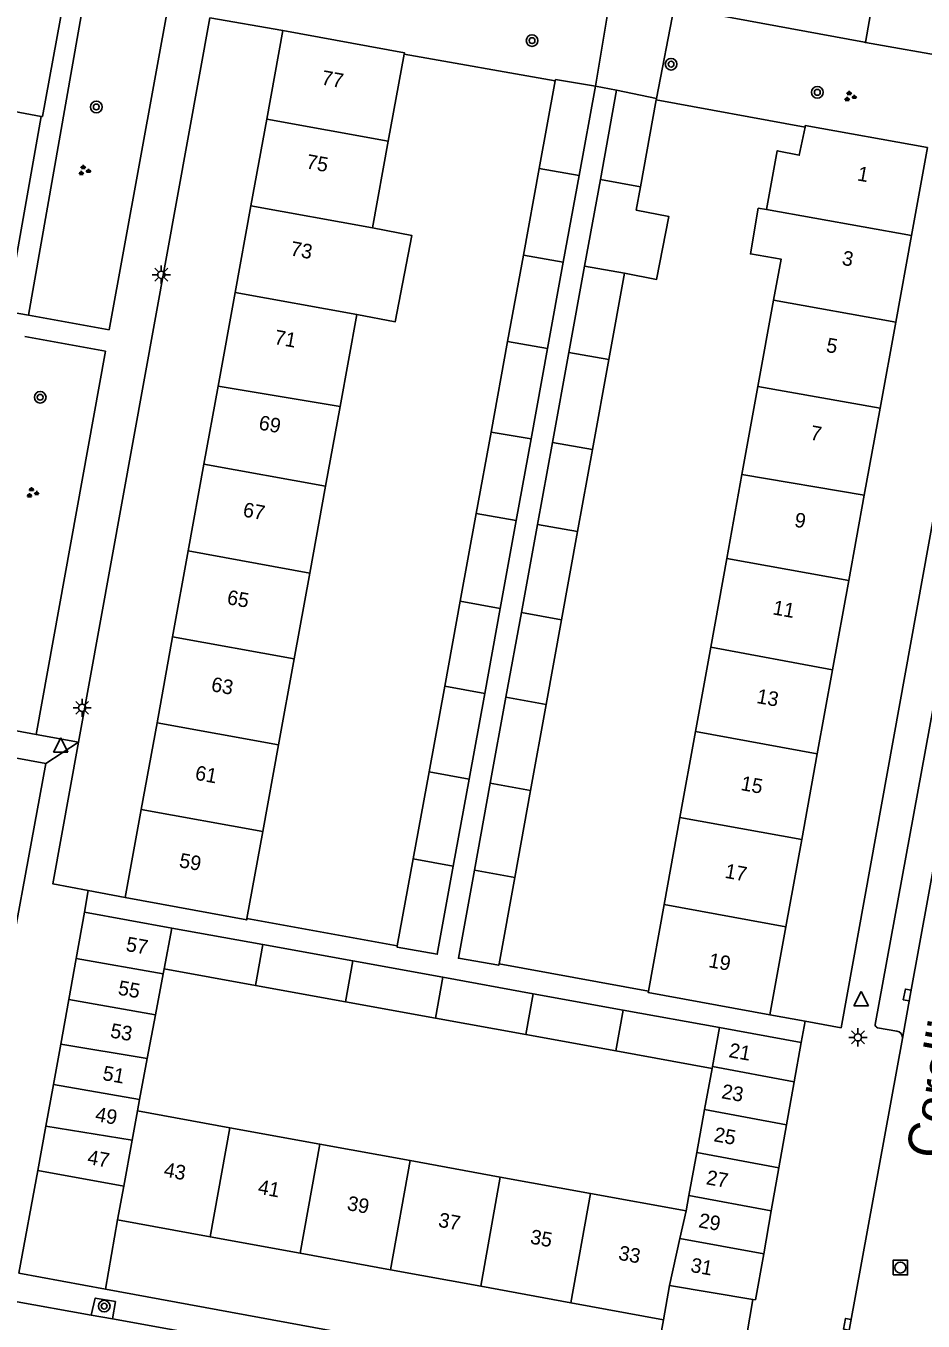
# Model space of a CAD drawing. Extents: x 132999 to 136000, y 398499 to 400501.
# Drawn here: x 133486 to 133547.6, y 400095.4 to 400184.4 of the extents above; entities that cross this region are included whole.
import ezdxf

# ---------------------------------------------------------------- set-up
doc = ezdxf.new("R2010")
doc.units = 0
for name, color, linetype in [('gg-afsc-erfafscheiding', 7, 'Continuous'), ('gg-afsc-muur', 7, 'Continuous'), ('gg-anno-huisnummerreeks BGT', 7, 'Continuous'), ('gg-anno-openbare ruimte label', 7, 'Continuous'), ('gg-bbg-bijgebouw', 7, 'Continuous'), ('gg-bbg-gedigitaliseerde bebouwing', 7, 'Continuous'), ('gg-bbg-gedigitaliseerde bijgebouw', 7, 'Continuous'), ('gg-bbg-hoofdgebouw', 7, 'Continuous'), ('gg-bbg-tussenscheiding', 7, 'Continuous'), ('gg-knt-verharding', 7, 'Continuous'), ('gg-knt-verharding nz', 7, 'Continuous'), ('gt-grn-groengrens', 7, 'Continuous'), ('gt-grn-weggrens', 7, 'Continuous'), ('gt-symb-boom', 7, 'Continuous'), ('gt-symb-groenvak', 7, 'Continuous'), ('gt-symb-kolk', 7, 'Continuous'), ('gt-symb-lichtmast', 7, 'Continuous'), ('gt-symb-rioolschacht', 7, 'Continuous'), ('gt-symb-waterafsluiter', 7, 'Continuous')]:
    doc.layers.add(name, color=color, linetype=linetype)

# ---------------------------------------------------------------- blocks, each defined once
blk = doc.blocks.new('gt0-WAFSL')
at = {"layer": 'gt-symb-waterafsluiter'}
for p, q in [((-0.5, -0.333), (0, 0.667)), ((0, 0.667), (0.5, -0.333)), ((0.5, -0.333), (-0.5, -0.333))]:
    blk.add_line(p, q, dxfattribs=at)
blk = doc.blocks.new('gt0-LMAST')
at = {"layer": 'gt-symb-lichtmast'}
for p, q in [((-0.182, 0.173), (-0.447, 0.438)), ((-0.005, 0.246), (-0.005, 0.621)), ((0.172, 0.173), (0.437, 0.438)), ((-0.255, -0.004), (-0.63, -0.004)), ((-0.182, -0.181), (-0.447, -0.446)), ((-0.005, -0.254), (-0.005, -0.629)), ((0.437, -0.446), (0.172, -0.181)), ((0.245, -0.004), (0.62, -0.004))]:
    blk.add_line(p, q, dxfattribs=at)
blk.add_circle((-0.005, -0.004), 0.25, dxfattribs=at)
blk = doc.blocks.new('gt0-KOLK')
at = {"layer": 'gt-symb-kolk'}
blk.add_lwpolyline([(0, 0), (0.375, 0), (0.375, 0.4), (-0.375, 0.4), (-0.375, 0), (0, 0)], dxfattribs=at)
blk = doc.blocks.new('gt0-RS')
at = {"layer": 'gt-symb-rioolschacht'}
blk.add_lwpolyline([(-0.5, -0.5), (0.5, -0.5), (0.5, 0.5), (-0.5, 0.5)], close=True, dxfattribs=at)
blk.add_circle((0, 0), 0.375, dxfattribs=at)
blk = doc.blocks.new('gt0-BOOM')
at = {"layer": 'gt-symb-boom'}
for radius in [0.4, 0.2]:
    blk.add_circle((0, 0), radius, dxfattribs=at)
blk = doc.blocks.new('gt0-GRVAK')
at = {"layer": 'gt-symb-groenvak'}
for p, q in [((-0.11, 0.189), (-0.228, 0.24)), ((-0.182, 0.153), (0.088, 0.153)), ((-0.091, 0.211), (-0.156, 0.322)), ((-0.047, 0.214), (-0.047, 0.393)), ((-0.004, 0.211), (0.061, 0.322)), ((0.015, 0.189), (0.133, 0.24)), ((0.262, -0.052), (0.197, 0.059)), ((0.305, -0.049), (0.305, 0.13)), ((0.349, -0.052), (0.414, 0.059)), ((-0.245, -0.228), (-0.363, -0.177)), ((-0.318, -0.264), (-0.047, -0.264)), ((-0.226, -0.206), (-0.291, -0.095)), ((-0.183, -0.203), (-0.183, -0.024)), ((-0.139, -0.206), (-0.074, -0.095)), ((-0.12, -0.228), (-0.002, -0.177)), ((0.243, -0.074), (0.125, -0.023)), ((0.17, -0.11), (0.441, -0.11)), ((0.368, -0.074), (0.486, -0.023))]:
    blk.add_line(p, q, dxfattribs=at)

msp = doc.modelspace()

# ---------------------------------------------------------------- linework, layer by layer
at = {"layer": 'gg-afsc-erfafscheiding'}
for p, q in [((133503.64, 400184.08), (133498.631, 400184.946)), ((133492.81, 400124.5), (133490.25, 400124.97))]:
    msp.add_line(p, q, dxfattribs=at)
at = {"layer": 'gg-afsc-muur'}
for p, q in [((133522.362, 400180.601), (133511.972, 400182.441)), ((133529.3, 400179.301), (133539.527, 400177.435)), ((133487.031, 400178.167), (133485.101, 400167.257)), ((133511.505, 400121.179), (133501.175, 400123.047)), ((133528.767, 400118.055), (133518.498, 400119.932))]:
    msp.add_line(p, q, dxfattribs=at)
at = {"layer": 'gg-bbg-bijgebouw'}
for p, q in [((133522.38, 400180.7), (133522.362, 400180.601)), ((133525.12, 400180.24), (133522.38, 400180.7)), ((133525.12, 400180.24), (133524.001, 400174.096)), ((133526.58, 400179.96), (133525.463, 400173.833)), ((133526.58, 400179.96), (133529.32, 400179.4)), ((133529.32, 400179.4), (133529.3, 400179.301)), ((133524.001, 400174.096), (133522.916, 400168.145)), ((133525.463, 400173.833), (133524.377, 400167.881)), ((133522.916, 400168.145), (133521.834, 400162.207)), ((133524.377, 400167.881), (133523.294, 400161.945)), ((133521.834, 400162.207), (133520.703, 400156)), ((133523.294, 400161.945), (133522.165, 400155.752)), ((133520.703, 400156), (133519.681, 400150.392)), ((133522.165, 400155.752), (133521.139, 400150.129)), ((133519.681, 400150.392), (133518.581, 400144.352)), ((133521.139, 400150.129), (133520.037, 400144.083)), ((133518.581, 400144.352), (133517.518, 400138.519)), ((133520.037, 400144.083), (133518.974, 400138.254)), ((133517.518, 400138.519), (133516.442, 400132.615)), ((133518.974, 400138.254), (133517.897, 400132.352)), ((133516.442, 400132.615), (133515.354, 400126.639)), ((133517.897, 400132.352), (133516.807, 400126.374)), ((133490.01, 400123.48), (133489.435, 400120.299)), ((133490.01, 400123.48), (133496.012, 400122.389)), ((133496.012, 400122.389), (133502.261, 400121.254)), ((133502.261, 400121.254), (133508.441, 400120.131)), ((133489.435, 400120.299), (133488.924, 400117.477)), ((133508.441, 400120.131), (133514.64, 400119.005)), ((133514.64, 400119.005), (133520.848, 400117.877)), ((133520.848, 400117.877), (133527.038, 400116.752)), ((133488.924, 400117.477), (133488.37, 400114.413)), ((133527.038, 400116.752), (133533.648, 400115.551)), ((133533.648, 400115.551), (133539.27, 400114.53)), ((133488.37, 400114.413), (133487.868, 400111.634)), ((133539.27, 400114.53), (133538.79, 400111.833)), ((133487.868, 400111.634), (133487.349, 400108.768)), ((133538.79, 400111.833), (133538.264, 400108.877)), ((133487.349, 400108.768), (133486.8, 400105.73)), ((133538.264, 400108.877), (133537.738, 400105.922)), ((133486.8, 400105.73), (133492.71, 400104.65)), ((133537.738, 400105.922), (133537.212, 400102.966)), ((133537.212, 400102.966), (133536.686, 400100.01)), ((133536.686, 400100.01), (133536.12, 400096.83)), ((133535.937, 400096.861), (133530.22, 400097.83)), ((133536.12, 400096.83), (133535.937, 400096.861))]:
    msp.add_line(p, q, dxfattribs=at)
for points in [[(133515.354, 400126.639), (133514.251, 400120.588), (133511.489, 400121.08), (133511.505, 400121.179)], [(133516.807, 400126.374), (133515.701, 400120.309), (133518.481, 400119.834), (133518.498, 400119.932)]]:
    msp.add_lwpolyline(points, dxfattribs=at)
at = {"layer": 'gg-bbg-gedigitaliseerde bebouwing'}
for p, q in [((133511.972, 400182.441), (133510.885, 400176.461)), ((133487.031, 400178.167), (133483.538, 400178.803)), ((133487.13, 400178.15), (133487.031, 400178.167)), ((133510.885, 400176.461), (133509.803, 400170.508)), ((133537.369, 400165.54), (133536.295, 400159.614)), ((133508.721, 400164.557), (133507.569, 400158.221)), ((133536.295, 400159.614), (133535.196, 400153.549)), ((133507.569, 400158.221), (133506.576, 400152.756)), ((133535.196, 400153.549), (133534.152, 400147.781)), ((133506.576, 400152.756), (133505.487, 400146.77)), ((133534.152, 400147.781), (133533.047, 400141.681)), ((133505.487, 400146.77), (133504.42, 400140.897)), ((133533.047, 400141.681), (133531.998, 400135.89)), ((133504.42, 400140.897), (133503.346, 400134.988)), ((133531.998, 400135.89), (133530.929, 400129.991)), ((133503.346, 400134.988), (133502.261, 400129.023)), ((133530.929, 400129.991), (133529.844, 400124)), ((133502.261, 400129.023), (133501.175, 400123.047)), ((133529.844, 400124), (133528.767, 400118.055)), ((133499.99, 400108.666), (133493.64, 400109.824)), ((133506.181, 400107.537), (133499.99, 400108.666)), ((133512.379, 400106.408), (133506.181, 400107.537)), ((133518.586, 400105.276), (133512.379, 400106.408)), ((133524.781, 400104.146), (133518.586, 400105.276)), ((133531.35, 400102.949), (133524.781, 400104.146))]:
    msp.add_line(p, q, dxfattribs=at)
for points in [[(133537.369, 400165.54), (133537.879, 400168.358), (133535.778, 400168.713), (133536.309, 400171.854)], [(133509.803, 400170.508), (133512.501, 400169.993), (133511.367, 400164.052), (133508.721, 400164.557)]]:
    msp.add_lwpolyline(points, dxfattribs=at)
at = {"layer": 'gg-bbg-gedigitaliseerde bijgebouw'}
for p, q in [((133522.362, 400180.601), (133521.264, 400174.589)), ((133528.215, 400173.336), (133529.3, 400179.301)), ((133521.264, 400174.589), (133520.176, 400168.639)), ((133527.921, 400171.721), (133528.215, 400173.336)), ((133520.176, 400168.639), (133519.091, 400162.699)), ((133526.052, 400161.451), (133527.132, 400167.384)), ((133519.091, 400162.699), (133517.952, 400156.465)), ((133524.93, 400155.285), (133526.052, 400161.451)), ((133517.952, 400156.465), (133516.933, 400150.888)), ((133523.902, 400149.631), (133524.93, 400155.285)), ((133516.933, 400150.888), (133515.832, 400144.86)), ((133522.8, 400143.574), (133523.902, 400149.631)), ((133515.832, 400144.86), (133514.764, 400139.018)), ((133521.74, 400137.752), (133522.8, 400143.574)), ((133514.764, 400139.018), (133513.686, 400133.115)), ((133520.667, 400131.851), (133521.74, 400137.752)), ((133513.686, 400133.115), (133512.594, 400127.142)), ((133519.578, 400125.87), (133520.667, 400131.851)), ((133512.594, 400127.142), (133511.505, 400121.179)), ((133518.498, 400119.932), (133519.578, 400125.87)), ((133495.419, 400119.247), (133495.483, 400119.586)), ((133495.483, 400119.586), (133501.754, 400118.447)), ((133494.886, 400116.424), (133495.419, 400119.247)), ((133501.754, 400118.447), (133507.937, 400117.323)), ((133507.937, 400117.323), (133514.136, 400116.197)), ((133494.32, 400113.424), (133494.886, 400116.424)), ((133514.136, 400116.197), (133520.344, 400115.069)), ((133520.344, 400115.069), (133526.535, 400113.944)), ((133493.788, 400110.61), (133494.32, 400113.424)), ((133526.535, 400113.944), (133533.137, 400112.745)), ((133533.137, 400112.745), (133532.62, 400109.913)), ((133493.64, 400109.824), (133493.788, 400110.61)), ((133532.62, 400109.913), (133532.081, 400106.96)), ((133532.081, 400106.96), (133531.543, 400104.006)), ((133531.543, 400104.006), (133531.35, 400102.949))]:
    msp.add_line(p, q, dxfattribs=at)
msp.add_lwpolyline([(133527.921, 400171.721), (133530.157, 400171.293), (133529.331, 400166.965), (133527.132, 400167.384)], dxfattribs=at)
at = {"layer": 'gg-bbg-hoofdgebouw'}
for p, q in [((133488.59, 400186.16), (133487.13, 400178.15)), ((133503.64, 400184.08), (133502.529, 400177.967)), ((133502.529, 400177.967), (133501.447, 400172.015)), ((133547.94, 400176.02), (133546.842, 400169.979)), ((133501.447, 400172.015), (133500.364, 400166.057)), ((133536.309, 400171.854), (133536.877, 400171.758)), ((133546.842, 400169.979), (133545.761, 400164.027)), ((133500.364, 400166.057), (133499.197, 400159.637)), ((133545.761, 400164.027), (133544.685, 400158.109)), ((133499.197, 400159.637), (133498.22, 400154.264)), ((133544.685, 400158.109), (133543.598, 400152.128)), ((133498.22, 400154.264), (133497.138, 400148.311)), ((133543.598, 400152.128), (133542.533, 400146.269)), ((133497.138, 400148.311), (133496.066, 400142.413)), ((133542.533, 400146.269), (133541.418, 400140.136)), ((133496.066, 400142.413), (133494.992, 400136.502)), ((133541.418, 400140.136), (133540.37, 400134.369)), ((133494.992, 400136.502), (133493.908, 400130.545)), ((133540.37, 400134.369), (133539.299, 400128.474)), ((133493.908, 400130.545), (133492.81, 400124.5)), ((133539.299, 400128.474), (133538.209, 400122.477)), ((133537.11, 400116.43), (133538.209, 400122.477)), ((133492.71, 400104.65), (133492.28, 400102.34)), ((133492.28, 400102.34), (133498.638, 400101.175)), ((133504.835, 400100.041), (133498.638, 400101.175)), ((133511.032, 400098.906), (133504.835, 400100.041)), ((133517.239, 400097.77), (133511.032, 400098.906)), ((133523.436, 400096.635), (133517.239, 400097.77)), ((133530.22, 400097.83), (133529.8, 400095.47)), ((133529.8, 400095.47), (133523.436, 400096.635))]:
    msp.add_line(p, q, dxfattribs=at)
for points in [[(133503.64, 400184.08), (133511.99, 400182.54), (133511.972, 400182.441)], [(133536.877, 400171.758), (133537.615, 400175.808), (133539.135, 400175.501), (133539.527, 400177.435)], [(133547.94, 400176.02), (133539.545, 400177.533), (133539.527, 400177.435)], [(133492.81, 400124.5), (133501.157, 400122.948), (133501.175, 400123.047)], [(133537.11, 400116.43), (133528.749, 400117.956), (133528.767, 400118.055)]]:
    msp.add_lwpolyline(points, dxfattribs=at)
at = {"layer": 'gg-bbg-tussenscheiding'}
for p, q in [((133502.529, 400177.967), (133510.885, 400176.461)), ((133521.264, 400174.589), (133524.001, 400174.096)), ((133528.215, 400173.336), (133525.463, 400173.833)), ((133501.447, 400172.015), (133509.803, 400170.508)), ((133546.842, 400169.979), (133536.877, 400171.758)), ((133522.916, 400168.145), (133520.176, 400168.639)), ((133527.132, 400167.384), (133524.377, 400167.881)), ((133500.364, 400166.057), (133508.721, 400164.557)), ((133545.761, 400164.027), (133537.369, 400165.54)), ((133521.834, 400162.207), (133519.091, 400162.699)), ((133523.294, 400161.945), (133526.052, 400161.451)), ((133507.569, 400158.221), (133499.197, 400159.637)), ((133536.295, 400159.614), (133544.685, 400158.109)), ((133517.952, 400156.465), (133520.703, 400156)), ((133522.165, 400155.752), (133524.93, 400155.285)), ((133506.576, 400152.756), (133498.22, 400154.264)), ((133543.598, 400152.128), (133535.196, 400153.549)), ((133519.681, 400150.392), (133516.933, 400150.888)), ((133523.902, 400149.631), (133521.139, 400150.129)), ((133505.487, 400146.77), (133497.138, 400148.311)), ((133534.152, 400147.781), (133542.533, 400146.269)), ((133518.581, 400144.352), (133515.832, 400144.86)), ((133520.037, 400144.083), (133522.8, 400143.574)), ((133496.066, 400142.413), (133504.42, 400140.897)), ((133541.418, 400140.136), (133533.047, 400141.681)), ((133517.518, 400138.519), (133514.764, 400139.018)), ((133518.974, 400138.254), (133521.74, 400137.752)), ((133494.992, 400136.502), (133503.346, 400134.988)), ((133531.998, 400135.89), (133540.37, 400134.369)), ((133513.686, 400133.115), (133516.442, 400132.615)), ((133520.667, 400131.851), (133517.897, 400132.352)), ((133502.261, 400129.023), (133493.908, 400130.545)), ((133530.929, 400129.991), (133539.299, 400128.474)), ((133512.594, 400127.142), (133515.354, 400126.639)), ((133516.807, 400126.374), (133519.578, 400125.87)), ((133529.844, 400124), (133538.209, 400122.477)), ((133495.483, 400119.586), (133496.012, 400122.389)), ((133502.261, 400121.254), (133501.754, 400118.447)), ((133489.435, 400120.299), (133495.419, 400119.247)), ((133507.937, 400117.323), (133508.441, 400120.131)), ((133514.64, 400119.005), (133514.136, 400116.197)), ((133520.344, 400115.069), (133520.848, 400117.877)), ((133488.924, 400117.477), (133494.886, 400116.424)), ((133526.535, 400113.944), (133527.038, 400116.752)), ((133533.159, 400112.868), (133533.648, 400115.551)), ((133488.37, 400114.413), (133494.32, 400113.424)), ((133533.137, 400112.745), (133533.159, 400112.868)), ((133538.79, 400111.833), (133533.159, 400112.868)), ((133487.868, 400111.634), (133493.788, 400110.61)), ((133493.278, 400107.809), (133493.64, 400109.824)), ((133538.264, 400108.877), (133532.62, 400109.913)), ((133487.349, 400108.768), (133493.278, 400107.809)), ((133492.71, 400104.65), (133493.278, 400107.809)), ((133499.99, 400108.666), (133498.638, 400101.175)), ((133506.181, 400107.537), (133504.835, 400100.041)), ((133537.738, 400105.922), (133532.081, 400106.96)), ((133511.032, 400098.906), (133512.379, 400106.408)), ((133517.239, 400097.77), (133518.586, 400105.276)), ((133523.436, 400096.635), (133524.781, 400104.146)), ((133537.212, 400102.966), (133531.543, 400104.006)), ((133530.934, 400101.066), (133531.35, 400102.949)), ((133530.22, 400097.83), (133530.934, 400101.066)), ((133536.686, 400100.01), (133530.934, 400101.066))]:
    msp.add_line(p, q, dxfattribs=at)
at = {"layer": 'gg-knt-verharding'}
for p, q in [((133491.714, 400163.498), (133496.46, 400189.7)), ((133544.126, 400185.735), (133543.686, 400183.252)), ((133498.631, 400184.946), (133489.598, 400135.17)), ((133543.608, 400183.266), (133543.686, 400183.252)), ((133543.686, 400183.252), (133550.051, 400182.124)), ((133544.353, 400115.764), (133554.978, 400173.92)), ((133486.166, 400164.503), (133484.69, 400164.77)), ((133491.714, 400163.498), (133486.166, 400164.503)), ((133491.449, 400162.029), (133485.906, 400163.033)), ((133491.449, 400162.029), (133486.68, 400135.7)), ((133486.68, 400135.7), (133480.709, 400136.781)), ((133490.25, 400124.97), (133490.01, 400123.48)), ((133537.11, 400116.43), (133539.536, 400115.989)), ((133545.841, 400115.311), (133544.502, 400115.539)), ((133485.49, 400098.67), (133486.8, 400105.73)), ((133491.451, 400097.573), (133485.49, 400098.67)), ((133491.923, 400095.529), (133490.473, 400095.778))]:
    msp.add_line(p, q, dxfattribs=at)
for points in [[(133499.412, 400189.164), (133499.467, 400189.459), (133499.384, 400189.472), (133499.697, 400191.282), (133526.166, 400186.446), (133525.12, 400180.24)], [(133529.32, 400179.4), (133530.531, 400185.664), (133543.608, 400183.266)], [(133539.536, 400115.989), (133542.01, 400115.54), (133552.424, 400173.033)], [(133489.598, 400135.17), (133487.83, 400125.43), (133490.25, 400124.97)], [(133546.219, 400114.805), (133542.637, 400095.123), (133541.118, 400086.661)], [(133491.451, 400097.573), (133528.93, 400090.68), (133529.8, 400095.47)], [(133491.923, 400095.529), (133492.128, 400096.722), (133490.747, 400096.965), (133490.473, 400095.778)]]:
    msp.add_lwpolyline(points, dxfattribs=at)
for centre, radius, start, end in [((133544.563, 400115.741), 0.211, 173.83835, 253.18847), ((133545.772, 400114.865), 0.451, 352.32194, 81.20014)]:
    msp.add_arc(centre, radius, start, end, dxfattribs=at)
at = {"layer": 'gg-knt-verharding nz'}
for p, q in [((133487.358, 400133.698), (133464, 400137.895)), ((133486.68, 400135.7), (133489.598, 400135.17)), ((133480.679, 400097.565), (133487.358, 400133.698)), ((133490.473, 400095.778), (133485.138, 400096.751)), ((133535.937, 400096.861), (133534.401, 400087.799)), ((133499.757, 400094.115), (133491.923, 400095.529))]:
    msp.add_line(p, q, dxfattribs=at)
msp.add_lwpolyline([(133557.041, 400174.147), (133549.897, 400134.947), (133546.749, 400117.753), (133546.219, 400114.805)], dxfattribs=at)
at = {"layer": 'gt-grn-groengrens'}
msp.add_line((133490.772, 400190.735), (133486.166, 400164.503), dxfattribs=at)
at = {"layer": 'gt-grn-weggrens'}
for p, q in [((133525.12, 400180.24), (133526.58, 400179.96)), ((133487.358, 400133.698), (133489.598, 400135.17)), ((133539.27, 400114.53), (133539.536, 400115.989)), ((133492.28, 400102.34), (133491.451, 400097.573))]:
    msp.add_line(p, q, dxfattribs=at)

# ---------------------------------------------------------------- block references
at = {"layer": 'gt-symb-boom'}
for p in [(133520.767, 400183.374), (133530.322, 400181.755), (133540.375, 400179.821), (133490.819, 400178.814), (133486.962, 400158.863), (133491.362, 400096.407)]:
    msp.add_blockref('gt0-BOOM', p, dxfattribs=at)
at = {"layer": 'gt-symb-groenvak'}
for p in [(133542.611, 400179.527), (133489.972, 400174.441), (133486.415, 400152.295)]:
    msp.add_blockref('gt0-GRVAK', p, dxfattribs=at)
at = {"layer": 'gt-symb-kolk'}
for p, rotation in [((133546.749, 400117.753), 78.7929323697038), ((133542.637, 400095.123), 79.56523953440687)]:
    msp.add_blockref('gt0-KOLK', p, dxfattribs=dict(at, rotation=rotation))
at = {"layer": 'gt-symb-lichtmast'}
for p in [(133495.292, 400167.292), (133489.849, 400137.531), (133543.169, 400114.882)]:
    msp.add_blockref('gt0-LMAST', p, dxfattribs=at)
at = {"layer": 'gt-symb-rioolschacht'}
msp.add_blockref('gt0-RS', (133546.077, 400099.057), dxfattribs=at)
at = {"layer": 'gt-symb-waterafsluiter'}
for p in [(133488.372, 400134.799), (133543.384, 400117.371)]:
    msp.add_blockref('gt0-WAFSL', p, dxfattribs=at)

# ---------------------------------------------------------------- texts
at = {"layer": 'gg-anno-huisnummerreeks BGT'}
for s, rotation, p in [('77', 349.7, (133506.242, 400180.368)), ('75', 349.7, (133505.194, 400174.6)), ('1', 349.7, (133543.072, 400173.775)), ('73', 349.7, (133504.106, 400168.619)), ('3', 349.7, (133542.019, 400167.976)), ('71', 349.7, (133503, 400162.533)), ('5', 349.7, (133540.931, 400161.99)), ('69', 349.7, (133501.932, 400156.656)), ('7', 349.7, (133539.836, 400155.964)), ('67', 349.7, (133500.845, 400150.68)), ('9', 349.7, (133538.748, 400149.982)), ('65', 349.7, (133499.751, 400144.658)), ('11', 349.7, (133537.257, 400143.952)), ('63', 349.7, (133498.664, 400138.677)), ('13', 349.7, (133536.15, 400137.862)), ('61', 349.7, (133497.557, 400132.591)), ('15', 349.7, (133535.063, 400131.877)), ('59', 349.7, (133496.464, 400126.578)), ('17', 349.7, (133533.968, 400125.851)), ('57', 349.8, (133492.805, 400120.824)), ('19', 349.7, (133532.852, 400119.711)), ('55', 349.7, (133492.262, 400117.822)), ('53', 349.8, (133491.729, 400114.879)), ('21', 349.9, (133534.239, 400113.526)), ('51', 349.8, (133491.201, 400111.958)), ('23', 349.9, (133533.736, 400110.7)), ('49', 349.7, (133490.691, 400109.135)), ('25', 349.9, (133533.21, 400107.744)), ('47', 349.8, (133490.157, 400106.184)), ('43', 349.6, (133495.406, 400105.325)), ('27', 349.9, (133532.684, 400104.789)), ('41', 349.6, (133501.875, 400104.141)), ('39', 349.6, (133508.007, 400103.018)), ('37', 349.6, (133514.276, 400101.87)), ('29', 349.9, (133532.158, 400101.833)), ('35', 349.6, (133520.588, 400100.715)), ('33', 349.6, (133526.655, 400099.604)), ('31', 349.9, (133531.612, 400098.765))]:
    msp.add_text(s, height=1, rotation=rotation, dxfattribs=at).set_placement(p)
at = {"layer": 'gg-anno-openbare ruimte label'}
msp.add_text('Corellistraat', height=2.5, rotation=79.7, dxfattribs=at).set_placement((133548.901, 400106.43))

doc.saveas('drawing.dxf')
